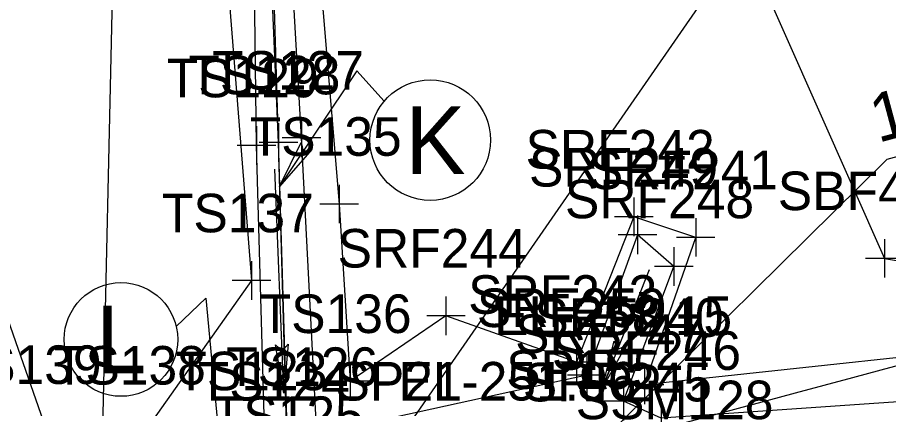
# Model space of a CAD drawing. Extents: x 818717 to 846077, y 440014 to 541392.
# Drawn here: x 831731.3 to 831821.7, y 493163.9 to 493204.5 of the extents above; entities that cross this region are included whole.
import ezdxf

# ---------------------------------------------------------------- set-up
doc = ezdxf.new("R2010")
doc.units = 0
for name, color, linetype in [('SURVEY - CENTERLINE - Preliminary', 7, 'Continuous'), ('SURVEY - DRAINAGE - Bridge Hydraulic Data - Points - Elevations', 7, 'Continuous'), ('SURVEY - DRAINAGE - Bridge Hydraulic Data - Points - Locators', 7, 'Continuous'), ('SURVEY - DRAINAGE - Bridge Hydraulic Data - Points - Numbers', 7, 'Continuous'), ('SURVEY - DRAINAGE - Bridge Hydraulic Data with Text', 7, 'Continuous'), ('SURVEY - DRAINAGE - Natural Features', 7, 'Continuous'), ('SURVEY - DRAINAGE - Natural Features - Points - Locators', 7, 'Continuous'), ('SURVEY - DRAINAGE - Natural Features - Points - Numbers', 7, 'Continuous'), ('SURVEY - DRAINAGE - Natural Features Text', 7, 'Continuous'), ('SURVEY - DTM - Breaklines', 7, 'Continuous'), ('SURVEY - DTM - Breaklines - Points - Elevations', 7, 'Continuous'), ('SURVEY - DTM - Breaklines - Points - Locators', 7, 'Continuous'), ('SURVEY - DTM - Breaklines - Points - Numbers', 7, 'Continuous'), ('SURVEY - PROPERTY - Property Lines', 7, 'Continuous'), ('SURVEY - PROPERTY - ROW Lines', 7, 'Continuous'), ('SURVEY - PROPERTY - ROW Lines - Points - Numbers', 7, 'Continuous'), ('SURVEY - PROPERTY - ROW Lines Text', 7, 'Continuous'), ('SURVEY - PROPERTY - Station and Offset Flags', 7, 'Continuous'), ('SURVEY - UTILITIES - Water - Points - Numbers', 7, 'Continuous'), ('SURVEY - VEGETATION - Features - Points - Locators', 7, 'Continuous'), ('SURVEY - VEGETATION - Features - Points - Numbers', 7, 'Continuous'), ('SURVEY - VEGETATION - Features with Text', 7, 'Continuous')]:
    doc.layers.add(name, color=color, linetype=linetype)

msp = doc.modelspace()

# ---------------------------------------------------------------- linework, layer by layer
at = {"layer": 'SURVEY - CENTERLINE - Preliminary'}
msp.add_arc((846074.618, 440015.932), 55000, 104.6354992, 105.0436538, dxfattribs=at)
msp.add_arc((846074.618, 440015.932), 55000, 104.6354992, 105.0436538, dxfattribs=at)
msp.add_arc((846074.618, 440015.932), 55000, 104.6354992, 105.0436538, dxfattribs=at)
at = {"layer": 'SURVEY - DRAINAGE - Bridge Hydraulic Data - Points - Locators'}
for p, q in [((831760.804, 493194.008), (831760.804, 493190.008)), ((831756.124, 493193.213), (831756.124, 493189.213)), ((831762.804, 493192.008), (831758.804, 493192.008)), ((831758.124, 493191.213), (831754.124, 493191.213)), ((831764.715, 493187.147), (831764.715, 493183.147)), ((831766.715, 493185.147), (831762.715, 493185.147)), ((831755.603, 493179.212), (831755.603, 493175.212)), ((831757.603, 493177.212), (831753.603, 493177.212)), ((831765.855, 493168.765), (831765.855, 493164.765)), ((831767.855, 493166.765), (831763.855, 493166.765))]:
    msp.add_line(p, q, dxfattribs=at)
at = {"layer": 'SURVEY - DRAINAGE - Bridge Hydraulic Data with Text'}
msp.add_line((831757.702, 493213.457), (831759.325, 493159.762), dxfattribs=at)
for points in [[(831757.118, 493221.855), (831762.206, 493214.943), (831764.715, 493185.147), (831765.855, 493166.765)], [(831762.393, 493161.276), (831760.804, 493192.008), (831759.567, 493213.743), (831755.084, 493218.629)], [(831746.03, 493150.489), (831757.009, 493160.828), (831756.124, 493191.213), (831755.838, 493213.17), (831752.493, 493216.861)], [(831750.751, 493213.166), (831752.848, 493212.023), (831755.603, 493177.212), (831744.451, 493161.417)], [(831769.371, 493195.802), (831766.541, 493198.942), (831758.503, 493186.969)], [(831758.503, 493186.969), (831760.778, 493191.524), (831760.955, 493190.622), (831761.857, 493190.8), (831758.503, 493186.969)], [(831747.81, 493172.442), (831750.87, 493175.366), (831752.917, 493153.651)]]:
    msp.add_lwpolyline(points, dxfattribs=at)
msp.add_lwpolyline([(831758.503, 493186.969), (831760.778, 493191.524), (831760.955, 493190.622), (831761.857, 493190.8)], close=True, dxfattribs=at)
for centre, radius in [((831774.147, 493191.775), 6.248), ((831742.071, 493171.097), 5.894)]:
    msp.add_circle(centre, radius, dxfattribs=at)
at = {"layer": 'SURVEY - DRAINAGE - Natural Features'}
msp.add_lwpolyline([(831813.772, 493034.548), (831784.322, 493054.225), (831768.456, 493079.717), (831760.435, 493098.442), (831758.629, 493101.921), (831750.866, 493132.822), (831746.77, 493147.788), (831759.325, 493159.762), (831758.403, 493191.52), (831757.463, 493213.42), (831743.063, 493229.803), (831735.852, 493240.702)], dxfattribs=at)
at = {"layer": 'SURVEY - DRAINAGE - Natural Features - Points - Locators'}
for p, q in [((831758.403, 493193.52), (831758.403, 493189.52)), ((831760.403, 493191.52), (831756.403, 493191.52))]:
    msp.add_line(p, q, dxfattribs=at)
at = {"layer": 'SURVEY - DRAINAGE - Natural Features Text'}
for p, q in [((831758.972, 493165.527), (831758.023, 493188.747)), ((831791.972, 493165.995), (831796.889, 493178.339)), ((831758.862, 493168.225), (831758.972, 493165.527)), ((831792.971, 493168.504), (831791.972, 493165.995))]:
    msp.add_line(p, q, dxfattribs=at)
for points in [[(831791.972, 493165.995), (831793.237, 493170.927), (831793.6, 493170.083), (831794.445, 493170.446)], [(831758.972, 493165.527), (831758.116, 493170.546), (831758.792, 493169.923), (831759.415, 493170.599)]]:
    msp.add_lwpolyline(points, close=True, dxfattribs=at)
for points in [[(831791.972, 493165.995), (831793.237, 493170.927), (831793.6, 493170.083), (831794.445, 493170.446), (831791.972, 493165.995)], [(831758.972, 493165.527), (831758.116, 493170.546), (831758.792, 493169.923), (831759.415, 493170.599), (831758.972, 493165.527)]]:
    msp.add_lwpolyline(points, dxfattribs=at)
at = {"layer": 'SURVEY - DTM - Breaklines'}
msp.add_line((831790.405, 493167.384), (831762.393, 493161.276), dxfattribs=at)
for points in [[(832142.588, 493248.119), (832139.682, 493247.545), (832108.041, 493238.251), (832059.214, 493226.796), (832016.931, 493214.126), (831977.53, 493204.875), (831934.178, 493192.818), (831885.965, 493181.023), (831841.413, 493171.233), (831796.368, 493166.377), (831801.686, 493181.685), (831795.277, 493183.827), (831789.323, 493168.759), (831775.781, 493173.556), (831765.855, 493166.765)], [(832140.219, 493244.365), (832106.946, 493233.703), (832060.111, 493221.662), (832022.659, 493211.602), (831981.435, 493201.086), (831935.365, 493189.096), (831887.471, 493176.86), (831843.25, 493166.041), (831798.121, 493162.942), (831794.196, 493164.698), (831799.412, 493178.668), (831795.65, 493181.955), (831790.405, 493167.384)]]:
    msp.add_lwpolyline(points, dxfattribs=at)
at = {"layer": 'SURVEY - DTM - Breaklines - Points - Locators'}
for p, q in [((831795.277, 493185.827), (831795.277, 493181.827)), ((831797.277, 493183.827), (831793.277, 493183.827)), ((831795.65, 493183.955), (831795.65, 493179.955)), ((831801.686, 493183.685), (831801.686, 493179.685)), ((831797.65, 493181.955), (831793.65, 493181.955)), ((831803.686, 493181.685), (831799.686, 493181.685)), ((831799.412, 493180.668), (831799.412, 493176.668)), ((831801.412, 493178.668), (831797.412, 493178.668)), ((831775.781, 493175.556), (831775.781, 493171.556)), ((831777.781, 493173.556), (831773.781, 493173.556)), ((831789.323, 493170.759), (831789.323, 493166.759)), ((831790.405, 493169.384), (831790.405, 493165.384)), ((831791.323, 493168.759), (831787.323, 493168.759)), ((831796.368, 493168.377), (831796.368, 493164.377)), ((831792.405, 493167.384), (831788.405, 493167.384)), ((831794.196, 493166.698), (831794.196, 493162.698)), ((831798.368, 493166.377), (831794.368, 493166.377)), ((831796.196, 493164.698), (831792.196, 493164.698)), ((831798.121, 493164.942), (831798.121, 493160.942))]:
    msp.add_line(p, q, dxfattribs=at)
at = {"layer": 'SURVEY - PROPERTY - Property Lines'}
msp.add_line((831750.353, 493609.002), (831739.784, 493146.115), dxfattribs=at)
at = {"layer": 'SURVEY - PROPERTY - ROW Lines'}
for radius in [55030, 54970]:
    msp.add_arc((846074.618, 440015.932), radius, 104.6354992, 105.0436489, dxfattribs=at)
at = {"layer": 'SURVEY - PROPERTY - ROW Lines Text'}
msp.add_lwpolyline([(831815.256, 493224.825), (831765.55, 493153.04)], dxfattribs=at)
at = {"layer": 'SURVEY - PROPERTY - Station and Offset Flags'}
msp.add_line((831862.778, 493200.869), (831821.502, 493189.775), dxfattribs=at)
for points in [[(831821.502, 493189.775), (831791.316, 493159.965)], [(831726.646, 493183.687), (831739.784, 493146.115)]]:
    msp.add_lwpolyline(points, dxfattribs=at)
at = {"layer": 'SURVEY - VEGETATION - Features - Points - Locators'}
for p, q in [((831821.285, 493181.511), (831821.285, 493177.511)), ((831823.285, 493179.511), (831819.285, 493179.511))]:
    msp.add_line(p, q, dxfattribs=at)
at = {"layer": 'SURVEY - VEGETATION - Features with Text'}
msp.add_lwpolyline([(832074.385, 493372.959), (832067.41, 493358.76), (832023.764, 493337.857), (831986.436, 493318.144), (831942.757, 493297.446), (831897.187, 493279.575), (831855.201, 493264.732), (831811.792, 493246.681), (831803.111, 493234.765), (831807.587, 493210.382), (831821.285, 493179.511), (831838.369, 493176.641), (831840.422, 493162.702), (831816.197, 493152.673), (831768.465, 493143.373), (831736.247, 493132.079), (831689.161, 493118.848), (831643.125, 493105.663), (831600.481, 493097.106)], dxfattribs=at)

# ---------------------------------------------------------------- texts
at = {"layer": 'SURVEY - DRAINAGE - Bridge Hydraulic Data - Points - Elevations'}
msp.add_text('EL-251.96', height=4, dxfattribs=at).set_placement((831770.855, 493164.765))
at = {"layer": 'SURVEY - DRAINAGE - Bridge Hydraulic Data - Points - Numbers'}
for s, p in [('TS127', (831751.516, 493197.008)), ('TS129', (831746.82, 493196.213)), ('TS135', (831755.427, 493190.147)), ('TS137', (831746.315, 493182.212)), ('TS136', (831756.457, 493171.765)), ('TS138', (831735.116, 493166.417)), ('TS123', (831747.721, 493165.828)), ('TS126', (831752.995, 493166.276)), ('SP21', (831764.325, 493164.762)), ('TS125', (831751.495, 493161.194))]:
    msp.add_text(s, height=4, dxfattribs=at).set_placement(p)
at = {"layer": 'SURVEY - DRAINAGE - Bridge Hydraulic Data with Text'}
for s, p in [('K', (831771.557, 493188.275)), ('L', (831739.481, 493167.597))]:
    msp.add_text(s, height=7, dxfattribs=at).set_placement(p)
at = {"layer": 'SURVEY - DRAINAGE - Natural Features - Points - Numbers'}
for s, p in [('TS128', (831749.068, 493196.52)), ('TS124', (831750.037, 493164.762))]:
    msp.add_text(s, height=4, dxfattribs=at).set_placement(p)
at = {"layer": 'SURVEY - DTM - Breaklines - Points - Elevations'}
msp.add_text('EL-258.15', height=4, dxfattribs=at).set_placement((831780.781, 493171.556))
at = {"layer": 'SURVEY - DTM - Breaklines - Points - Numbers'}
for s, p in [('SRF242', (831784.037, 493188.827)), ('SRF249', (831784.395, 493186.955)), ('SRF241', (831790.604, 493186.685)), ('SRF248', (831788.125, 493183.668)), ('SRF244', (831764.541, 493178.556)), ('SRF243', (831778.083, 493173.759)), ('SRF250', (831778.993, 493172.384)), ('SRF240', (831784.955, 493171.377)), ('SRF247', (831782.956, 493169.698)), ('SRF246', (831786.771, 493167.942)), ('TS139', (831724.301, 493166.483)), ('SRF245', (831783.758, 493164.674))]:
    msp.add_text(s, height=4, dxfattribs=at).set_placement(p)
at = {"layer": 'SURVEY - PROPERTY - ROW Lines - Points - Numbers'}
msp.add_text('SP155', height=4, dxfattribs=at).set_placement((831782.028, 493165.965))
at = {"layer": 'SURVEY - PROPERTY - Station and Offset Flags'}
msp.add_text('108+67.55', height=5, rotation=15.04365, dxfattribs=at).set_placement((831820.598, 493191.474))
at = {"layer": 'SURVEY - UTILITIES - Water - Points - Numbers'}
msp.add_text('SSM128', height=4, dxfattribs=at).set_placement((831789.239, 493162.828))
at = {"layer": 'SURVEY - VEGETATION - Features - Points - Numbers'}
msp.add_text('SBF421', height=4, dxfattribs=at).set_placement((831810.203, 493184.511))

doc.saveas('drawing.dxf')
